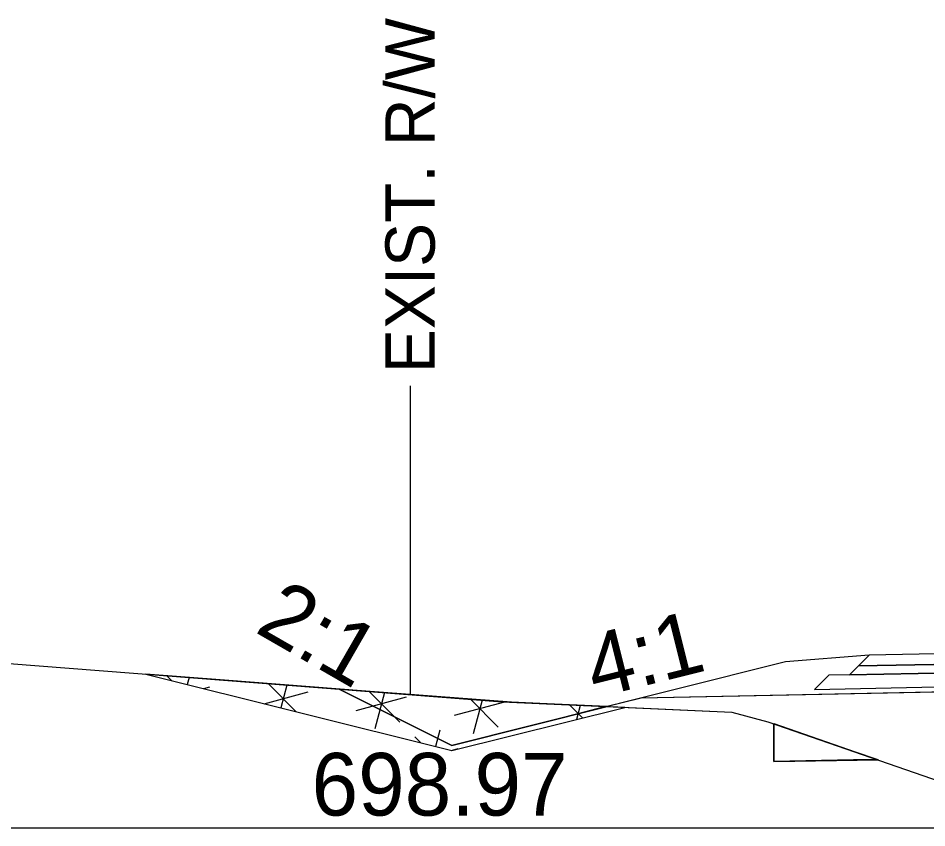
# Model space of a CAD drawing. Extents: x -26 to 4303, y -10 to 9577.
# Drawn here: x 2110.61 to 2132.38, y 6500 to 6519.4 of the extents above; entities that cross this region are included whole.
import ezdxf

# ---------------------------------------------------------------- set-up
doc = ezdxf.new("R2010")
doc.units = 0
for name, color, linetype in [('Old_Level_2', 7, 'Continuous'), ('Pattern 3', 7, 'Continuous'), ('Prop CMT Concrete Wall', 7, 'Continuous'), ('Prop CMT Pvmt Course 2', 7, 'Continuous'), ('Prop CMT Pvmt Course 2 Wedge', 7, 'Continuous'), ('Prop CMT Pvmt Course 3', 7, 'Continuous'), ('Prop CMT Pvmt Wedge Surface 1', 7, 'Continuous'), ('Prop CMT Shld Paved Course 2', 7, 'Continuous'), ('Prop CMT Slope Grass', 7, 'Continuous'), ('Prop CMT Subgrade Earthwork', 7, 'Continuous'), ('Prop Road Sect_ Recs - UC Shallow (Outline)', 7, 'Continuous'), ('Prop Shade Light', 7, 'Continuous'), ('Prop XS DDE Elevations', 7, 'Continuous'), ('Prop XS Ditch Standard Text', 7, 'Continuous'), ('Prop XS Earthwork Shape', 7, 'Continuous'), ('Prop XS Side Slope Text', 7, 'Continuous')]:
    doc.layers.add(name, color=color, linetype=linetype)

msp = doc.modelspace()

# ---------------------------------------------------------------- linework, layer by layer
at = {"layer": 'Old_Level_2'}
msp.add_line((2000, 6500), (2150, 6500), dxfattribs=at)
msp.add_line((2000, 6500), (2150, 6500), dxfattribs=at)
at = {"layer": 'Pattern 3'}
for p, q in [((2114.171, 6503.645), (2114.286, 6503.529)), ((2114.707, 6503.603), (2114.662, 6503.435)), ((2115.059, 6503.336), (2115.206, 6503.375)), ((2116.597, 6503.456), (2117.27, 6502.783)), ((2117.046, 6503.421), (2116.9, 6502.876)), ((2116.507, 6502.974), (2117.562, 6503.257)), ((2118.711, 6502.815), (2119.919, 6503.138)), ((2119.024, 6503.268), (2119.757, 6502.535)), ((2119.386, 6503.24), (2119.153, 6502.373)), ((2121.068, 6502.696), (2122.275, 6503.02)), ((2121.445, 6503.084), (2122.113, 6502.416)), ((2121.726, 6503.063), (2121.51, 6502.254)), ((2123.821, 6502.947), (2124.134, 6502.634)), ((2124.08, 6502.935), (2123.99, 6502.598)), ((2123.424, 6502.578), (2124.632, 6502.901)), ((2120.714, 6502.343), (2120.609, 6501.948)), ((2120.111, 6502.181), (2120.255, 6502.037)), ((2120.984, 6501.855), (2121.156, 6501.901))]:
    msp.add_line(p, q, dxfattribs=at)
msp.add_lwpolyline([(2121, 6501.851), (2125.145, 6502.887), (2122.433, 6503.01), (2118.941, 6503.274), (2115.551, 6503.537), (2113.667, 6503.684)], close=True, dxfattribs=at)
at = {"layer": 'Prop CMT Pvmt Course 2'}
for points in [[(2133, 6504.175), (2131, 6504.135), (2130.745, 6503.88)], [(2130.745, 6503.88), (2133, 6503.925)]]:
    msp.add_lwpolyline(points, dxfattribs=at)
at = {"layer": 'Prop CMT Pvmt Course 2 Wedge'}
msp.add_line((2121, 6501.975), (2118.302, 6503.324), dxfattribs=at)
for points in [[(2131, 6504.135), (2129, 6503.975), (2121, 6501.975)], [(2114.388, 6503.628), (2114.388, 6503.628)]]:
    msp.add_lwpolyline(points, dxfattribs=at)
at = {"layer": 'Prop CMT Pvmt Course 3'}
for points in [[(2133, 6503.925), (2130.745, 6503.88), (2130.532, 6503.667)], [(2130.532, 6503.667), (2133, 6503.717)]]:
    msp.add_lwpolyline(points, dxfattribs=at)
at = {"layer": 'Prop CMT Pvmt Wedge Surface 1'}
msp.add_line((2133.018, 6503.258), (2125.535, 6503.109), dxfattribs=at)
at = {"layer": 'Prop CMT Shld Paved Course 2'}
msp.add_lwpolyline([(2133, 6504.175), (2131, 6504.135)], dxfattribs=at)
at = {"layer": 'Prop CMT Slope Grass'}
msp.add_lwpolyline([(2106.686, 6504.227), (2122.209, 6503.02), (2127.709, 6502.771), (2128.573, 6502.543), (2132.706, 6501.109)], dxfattribs=at)
at = {"layer": 'Prop CMT Subgrade Earthwork'}
for points in [[(2133, 6503.717), (2130.532, 6503.667), (2130.032, 6503.657), (2129.692, 6503.317)], [(2129.692, 6503.317), (2133, 6503.383)]]:
    msp.add_lwpolyline(points, dxfattribs=at)
at = {"layer": 'Prop Road Sect_ Recs - UC Shallow (Outline)'}
msp.add_lwpolyline([(2128.715, 6502.494), (2128.715, 6501.59), (2131.216, 6501.627), (2130.63, 6501.83), (2129.037, 6502.383)], close=True, dxfattribs=at)
at = {"layer": 'Prop Shade Light'}
for p, q in [((2128.715, 6501.59), (2128.715, 6502.498)), ((2128.715, 6502.498), (2131.216, 6501.627)), ((2130.63, 6501.628), (2128.715, 6501.59))]:
    msp.add_line(p, q, dxfattribs=at)
msp.add_lwpolyline([(2131.216, 6501.627), (2131.216, 6501.627), (2130.63, 6501.628)], dxfattribs=at)
at = {"layer": 'Prop XS DDE Elevations'}
for points in [[(2121, 6501.975), (2118.302, 6503.324), (2122.209, 6503.02), (2124.724, 6502.906)], [(2127.709, 6502.771), (2128.573, 6502.543), (2132.706, 6501.109), (2134.329, 6501.905), (2137.462, 6503.347), (2133.018, 6503.258), (2125.535, 6503.109), (2124.724, 6502.906)]]:
    msp.add_lwpolyline(points, close=True, dxfattribs=at)
at = {"layer": 'Prop XS Ditch Standard Text'}
msp.add_line((2120, 6510.593), (2120, 6503.192), dxfattribs=at)
at = {"layer": 'Prop XS Earthwork Shape'}
msp.add_lwpolyline([(2121, 6501.975), (2124.724, 6502.906), (2122.209, 6503.02), (2118.302, 6503.324)], close=True, dxfattribs=at)

# ---------------------------------------------------------------- texts
at = {"layer": 'Prop CMT Concrete Wall'}
msp.add_text('2:1', height=1.5, rotation=330.0676, dxfattribs=at).set_placement((2116.25, 6504.707))
msp.add_text('698.97', height=1.5, dxfattribs=at).set_placement((2117.641, 6500.294))
at = {"layer": 'Prop XS Ditch Standard Text'}
msp.add_text('EXIST. R/W', height=1.1811, rotation=90, dxfattribs=at).set_placement((2120.591, 6510.895))
at = {"layer": 'Prop XS Side Slope Text'}
msp.add_text('4:1', height=1.5, rotation=14.0362, dxfattribs=at).set_placement((2124.435, 6503.103))

doc.saveas('drawing.dxf')
